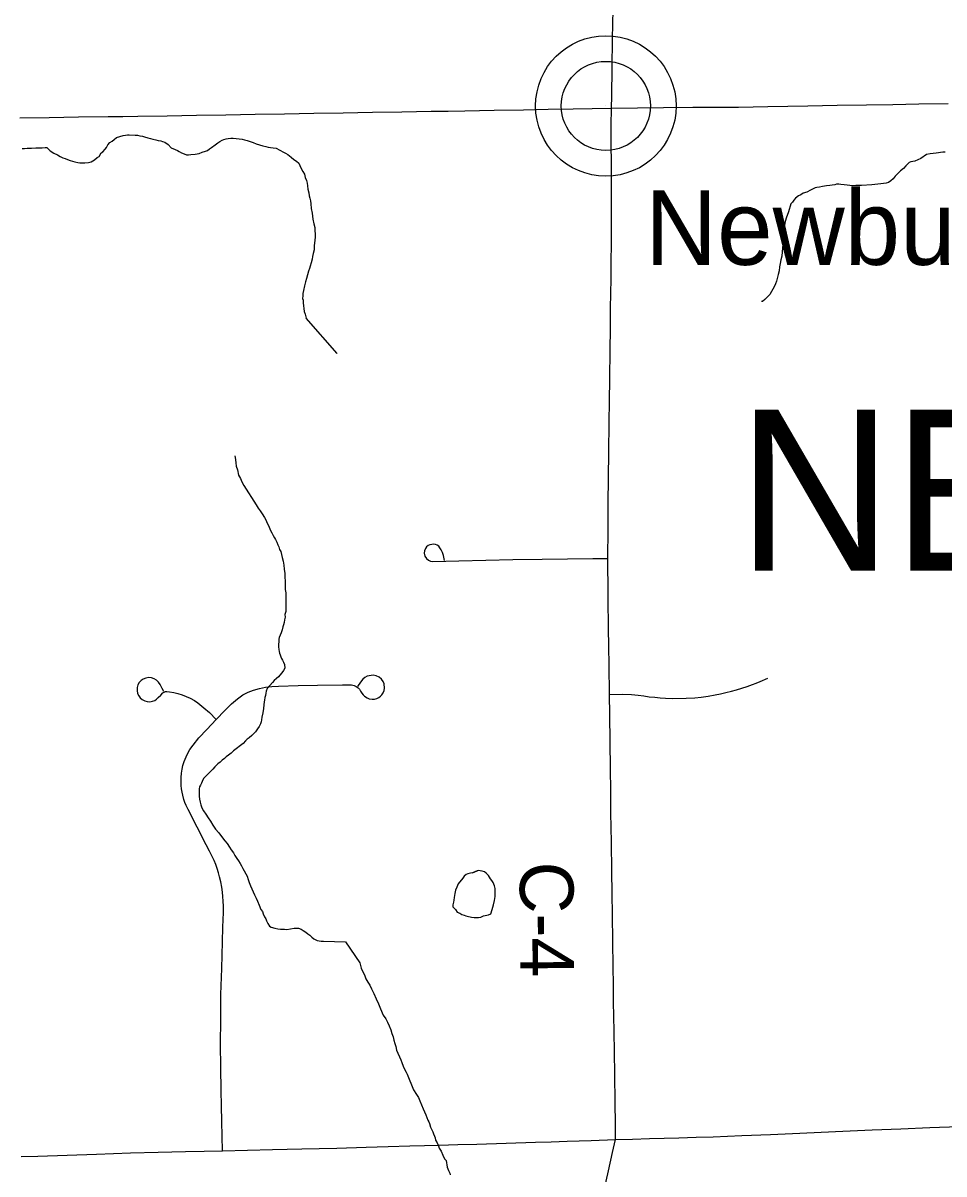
# Model space of a CAD drawing. Extents: x 103424 to 290657, y 38711 to 110967.
# Drawn here: x 214248.958 to 214249.446, y 40209.529 to 40210.139 of the extents above; entities that cross this region are included whole.
import ezdxf

# ---------------------------------------------------------------- set-up
doc = ezdxf.new("R2010")
doc.units = 0
for name, color, linetype in [('GM_X_County_Road', 7, 'Continuous'), ('GM_X_County_Road_Text', 7, 'Continuous'), ('GM_X_Minor_Lake', 7, 'Continuous'), ('GM_X_Minor_River', 7, 'Continuous'), ('GM_X_State_Route', 7, 'Continuous'), ('GM_X_Township_Road', 7, 'Continuous'), ('GM_X_Township_Text', 7, 'Continuous'), ('GM_X_Unincorporated', 7, 'Continuous'), ('GM_X_Unincorporated_Location', 7, 'Continuous'), ('GM_X_Unincorporated_Text', 7, 'Continuous')]:
    doc.layers.add(name, color=color, linetype=linetype)

msp = doc.modelspace()

# ---------------------------------------------------------------- linework, layer by layer
at = {"layer": 'GM_X_County_Road'}
for points in [[(214249.27195, 40209.54735), (214249.27209, 40209.55132), (214249.27202, 40209.55581), (214249.27185, 40209.5666), (214249.27162, 40209.58213), (214249.27144, 40209.59349), (214249.27126, 40209.60484), (214249.27102, 40209.62037), (214249.27088, 40209.6295), (214249.27075, 40209.63863), (214249.27055, 40209.6524), (214249.27035, 40209.66616), (214249.27019, 40209.6778), (214249.27002, 40209.68943), (214249.26982, 40209.70496), (214249.26961, 40209.7205), (214249.26946, 40209.73213), (214249.2693, 40209.74376), (214249.26912, 40209.75802), (214249.26893, 40209.77228), (214249.26878, 40209.78313), (214249.2686, 40209.79866), (214249.26847, 40209.80849), (214249.26835, 40209.81832), (214249.26816, 40209.83386), (214249.26807, 40209.84177), (214249.26797, 40209.84969), (214249.26802, 40209.85511), (214249.26811, 40209.87064), (214249.2682, 40209.88429), (214249.26828, 40209.89793), (214249.26847, 40209.91149), (214249.26867, 40209.92703), (214249.26882, 40209.93859), (214249.26896, 40209.95015), (214249.26916, 40209.96569), (214249.2693, 40209.97671), (214249.26944, 40209.98774), (214249.26963, 40210.00328), (214249.26974, 40210.01248), (214249.26985, 40210.02169), (214249.26989, 40210.03722), (214249.26981, 40210.06398), (214249.26969, 40210.0752), (214249.26979, 40210.08442), (214249.26988, 40210.09364), (214249.27007, 40210.10011), (214249.2702, 40210.11491), (214249.27048, 40210.13044), (214249.27077, 40210.14597)], [(214249.26541, 40209.51836), (214249.26824, 40209.53075), (214249.27048, 40209.54058), (214249.27195, 40209.54735)]]:
    msp.add_lwpolyline(points, dxfattribs=at)
at = {"layer": 'GM_X_Minor_Lake'}
for points in [[(214249.19925, 40209.68991), (214249.19634, 40209.68872), (214249.19879, 40209.68973), (214249.19634, 40209.68872), (214249.19521, 40209.68851), (214249.19388, 40209.6881), (214249.19294, 40209.6877), (214249.19182, 40209.68692), (214249.19127, 40209.68576), (214249.18867, 40209.68286), (214249.18795, 40209.68113), (214249.18722, 40209.67941), (214249.18688, 40209.67769), (214249.18654, 40209.67559), (214249.18638, 40209.67426), (214249.18622, 40209.67311), (214249.18586, 40209.67178), (214249.18589, 40209.67064), (214249.18725, 40209.66915), (214249.18823, 40209.66784), (214249.18957, 40209.6673), (214249.19073, 40209.66656), (214249.19188, 40209.66621), (214249.19284, 40209.66585), (214249.19418, 40209.6655), (214249.19511, 40209.66528)], [(214249.19511, 40209.66528), (214249.19571, 40209.66515), (214249.19723, 40209.66499), (214249.19837, 40209.66502), (214249.19951, 40209.66504), (214249.20065, 40209.66526), (214249.20216, 40209.66586), (214249.20481, 40209.66649), (214249.20594, 40209.66689), (214249.20665, 40209.66919), (214249.20736, 40209.67167), (214249.20788, 40209.67397), (214249.20822, 40209.67606), (214249.20837, 40209.67759), (214249.20835, 40209.67892), (214249.20831, 40209.68043), (214249.2079, 40209.68176), (214249.2073, 40209.68345), (214249.20651, 40209.68458), (214249.20592, 40209.68551), (214249.20474, 40209.6872), (214249.20358, 40209.6885), (214249.20261, 40209.68924), (214249.20146, 40209.6896), (214249.20032, 40209.68976), (214249.19925, 40209.68991)]]:
    msp.add_lwpolyline(points, dxfattribs=at)
at = {"layer": 'GM_X_Minor_River'}
for points in [[(214248.95787, 40210.07236), (214248.9592, 40210.07238), (214248.96053, 40210.0724), (214248.96281, 40210.07244), (214248.96508, 40210.07267), (214248.96679, 40210.0727), (214248.9685, 40210.07272), (214248.97002, 40210.07275), (214248.97097, 40210.07276), (214248.9727, 40210.07108), (214248.97462, 40210.06978), (214248.97654, 40210.06886), (214248.97807, 40210.06813), (214248.97941, 40210.06739), (214248.98056, 40210.06703), (214248.9819, 40210.06648), (214248.98324, 40210.06593), (214248.98457, 40210.06557), (214248.98572, 40210.06521), (214248.98743, 40210.06486), (214248.98838, 40210.06468), (214248.98952, 40210.0647), (214248.99104, 40210.06473), (214248.99294, 40210.06495), (214248.99445, 40210.06516), (214248.99614, 40210.06633), (214248.99764, 40210.0675), (214248.99858, 40210.06808), (214248.99969, 40210.07), (214249.00063, 40210.07059), (214249.00175, 40210.07194), (214249.00249, 40210.0729), (214249.00323, 40210.07424), (214249.00435, 40210.0754), (214249.00547, 40210.07618), (214249.0066, 40210.07715), (214249.00791, 40210.07812), (214249.00961, 40210.07872), (214249.01131, 40210.07913), (214249.01264, 40210.07934), (214249.01358, 40210.07955), (214249.01453, 40210.07956), (214249.01776, 40210.07943), (214249.0189, 40210.07944), (214249.02024, 40210.07909), (214249.02157, 40210.07892), (214249.02272, 40210.07856), (214249.02443, 40210.07801), (214249.02577, 40210.07766), (214249.0271, 40210.0773), (214249.02863, 40210.07694), (214249.02997, 40210.07658), (214249.0313, 40210.07642), (214249.03225, 40210.07605), (214249.0334, 40210.07569), (214249.03513, 40210.07439), (214249.03668, 40210.0727), (214249.03897, 40210.07179), (214249.04012, 40210.07124), (214249.04108, 40210.07068), (214249.04223, 40210.06994), (214249.04357, 40210.06939), (214249.04491, 40210.06903), (214249.04586, 40210.06886), (214249.04718, 40210.06907), (214249.04946, 40210.0693), (214249.05154, 40210.06971), (214249.05324, 40210.07031), (214249.05494, 40210.07091), (214249.05607, 40210.07131), (214249.05701, 40210.07208), (214249.05813, 40210.07286), (214249.06001, 40210.07422), (214249.06151, 40210.07539), (214249.06245, 40210.07598), (214249.06377, 40210.07676), (214249.06471, 40210.07715), (214249.06585, 40210.07736), (214249.06698, 40210.07757), (214249.06831, 40210.07778), (214249.06964, 40210.0778), (214249.07439, 40210.07731), (214249.07554, 40210.07695), (214249.07706, 40210.0766), (214249.07859, 40210.07605), (214249.08012, 40210.0755), (214249.08184, 40210.07477), (214249.08356, 40210.07423), (214249.08528, 40210.07369), (214249.0868, 40210.07333), (214249.08814, 40210.07297), (214249.08928, 40210.0728), (214249.0908, 40210.07264), (214249.09233, 40210.07247), (214249.09424, 40210.07136)], [(214249.09424, 40210.07136), (214249.09616, 40210.07044), (214249.09731, 40210.06989), (214249.09846, 40210.06915), (214249.09942, 40210.06841), (214249.10038, 40210.06766), (214249.10173, 40210.06654), (214249.10308, 40210.06561), (214249.10442, 40210.0645), (214249.10482, 40210.06336), (214249.10542, 40210.06204), (214249.1064, 40210.06015), (214249.10737, 40210.05865), (214249.10778, 40210.05694), (214249.10837, 40210.05543), (214249.10878, 40210.05392), (214249.10899, 40210.05259), (214249.10921, 40210.05069), (214249.10963, 40210.0488), (214249.10984, 40210.04728), (214249.11024, 40210.04596), (214249.11045, 40210.04463), (214249.11067, 40210.04292), (214249.1109, 40210.04046), (214249.11133, 40210.03799), (214249.11176, 40210.03496), (214249.11237, 40210.03249), (214249.11278, 40210.03041), (214249.11306, 40210.02528), (214249.11289, 40210.02376), (214249.11273, 40210.02223), (214249.11256, 40210.0209), (214249.11241, 40210.01861), (214249.11187, 40210.0167), (214249.11152, 40210.01518), (214249.11135, 40210.01365), (214249.11082, 40210.01174), (214249.11028, 40210.01002), (214249.10992, 40210.00869), (214249.10956, 40210.00735), (214249.10902, 40210.00544), (214249.10848, 40210.00353), (214249.10795, 40210.00162), (214249.10741, 40209.99952), (214249.10688, 40209.99704), (214249.10653, 40209.99551), (214249.10655, 40209.99418), (214249.10638, 40209.99285), (214249.10659, 40209.9919), (214249.10661, 40209.99057), (214249.10683, 40209.98905), (214249.10704, 40209.98754), (214249.10726, 40209.98602), (214249.10766, 40209.9845), (214249.10827, 40209.98242), (214249.10828, 40209.98237)], [(214249.4465, 40210.07037), (214249.44536, 40210.07035), (214249.44175, 40210.06989), (214249.43853, 40210.06944), (214249.43663, 40210.06921), (214249.43363, 40210.06705), (214249.43043, 40210.06566), (214249.42835, 40210.06523), (214249.42741, 40210.06483), (214249.42573, 40210.06308), (214249.42443, 40210.06172), (214249.42293, 40210.06055), (214249.422, 40210.05958), (214249.42088, 40210.05861), (214249.42014, 40210.05764), (214249.41903, 40210.05629), (214249.41772, 40210.05512), (214249.4166, 40210.05433), (214249.41528, 40210.05392), (214249.41243, 40210.05367), (214249.40769, 40210.053), (214249.40218, 40210.05269), (214249.39933, 40210.05263), (214249.39761, 40210.05259)], [(214249.39761, 40210.05259), (214249.39304, 40210.05306), (214249.39132, 40210.05321), (214249.39018, 40210.05338), (214249.38904, 40210.05335), (214249.38809, 40210.05314), (214249.38676, 40210.05292), (214249.38544, 40210.05271), (214249.38373, 40210.05248), (214249.38164, 40210.05224), (214249.37994, 40210.05183), (214249.37861, 40210.05161), (214249.37767, 40210.0514), (214249.37672, 40210.051), (214249.37522, 40210.0502), (214249.37334, 40210.04921), (214249.37145, 40210.0486), (214249.37014, 40210.04781), (214249.36882, 40210.04721), (214249.36732, 40210.04604), (214249.36639, 40210.04488), (214249.36565, 40210.04392), (214249.36491, 40210.04295), (214249.36367, 40210.03874), (214249.36241, 40210.03548), (214249.3617, 40210.033), (214249.36139, 40210.02995), (214249.36124, 40210.02767), (214249.3611, 40210.02577), (214249.36095, 40210.02348), (214249.36062, 40210.02139), (214249.36047, 40210.01948), (214249.36032, 40210.01758), (214249.35999, 40210.01529), (214249.35946, 40210.01338), (214249.35912, 40210.01147), (214249.35878, 40210.00956), (214249.35863, 40210.00747), (214249.3581, 40210.00556), (214249.35723, 40210.00212), (214249.35669, 40210.00059), (214249.35614, 40209.99944), (214249.35523, 40209.99771), (214249.35468, 40209.99655), (214249.35376, 40209.99501), (214249.35265, 40209.99385), (214249.35116, 40209.9923), (214249.34985, 40209.99132), (214249.34928, 40209.99131)], [(214249.12467, 40209.96369), (214249.12467, 40209.96369), (214249.10828, 40209.98237)], [(214249.07056, 40209.90956), (214249.07057, 40209.9086), (214249.07078, 40209.90747), (214249.071, 40209.90576), (214249.07122, 40209.90405), (214249.07182, 40209.90216), (214249.07244, 40209.89932), (214249.07342, 40209.89743), (214249.07421, 40209.89574), (214249.07519, 40209.89385), (214249.07655, 40209.89178), (214249.08045, 40209.88557), (214249.08182, 40209.8835), (214249.0828, 40209.88181), (214249.08396, 40209.88031), (214249.08494, 40209.8788), (214249.08611, 40209.87692), (214249.08689, 40209.8756), (214249.08768, 40209.8739), (214249.08847, 40209.8722), (214249.08926, 40209.87032), (214249.09004, 40209.86881), (214249.09083, 40209.8673), (214249.09142, 40209.86617), (214249.092, 40209.86523), (214249.09279, 40209.86372), (214249.09319, 40209.8624), (214249.09378, 40209.86126), (214249.09418, 40209.85994), (214249.09477, 40209.85881), (214249.09517, 40209.85729), (214249.09558, 40209.85559), (214249.09599, 40209.85369), (214249.09641, 40209.85161), (214249.09663, 40209.84952), (214249.09686, 40209.84725), (214249.0969, 40209.84515), (214249.09712, 40209.84326), (214249.09715, 40209.84155), (214249.09717, 40209.84022), (214249.09719, 40209.8387), (214249.09741, 40209.83699), (214249.09744, 40209.83547), (214249.09747, 40209.83376), (214249.09749, 40209.83205), (214249.09752, 40209.83034), (214249.09755, 40209.82862), (214249.09739, 40209.8271), (214249.09703, 40209.82557), (214249.09706, 40209.82405), (214249.0967, 40209.82272), (214249.09654, 40209.82119), (214249.09618, 40209.82005), (214249.09582, 40209.8189), (214249.09546, 40209.81737), (214249.09492, 40209.81584), (214249.09456, 40209.81451), (214249.09401, 40209.81336), (214249.09384, 40209.8124), (214249.09352, 40209.80841), (214249.09374, 40209.80689), (214249.09394, 40209.80594), (214249.09415, 40209.80499), (214249.09455, 40209.80405), (214249.09475, 40209.8031), (214249.09515, 40209.80216), (214249.09573, 40209.80122), (214249.09632, 40209.80028), (214249.09672, 40209.79895), (214249.09694, 40209.79705), (214249.0962, 40209.7959), (214249.09528, 40209.79456), (214249.09435, 40209.7934), (214249.0936, 40209.79244), (214249.09247, 40209.79166), (214249.09135, 40209.7905), (214249.09042, 40209.78953), (214249.08893, 40209.7878), (214249.08763, 40209.78626), (214249.08708, 40209.78491), (214249.08691, 40209.78377), (214249.08674, 40209.78263), (214249.08638, 40209.78148), (214249.08621, 40209.78015), (214249.08604, 40209.77919), (214249.08587, 40209.77767), (214249.08571, 40209.77577), (214249.08537, 40209.77348), (214249.08484, 40209.77119), (214249.08468, 40209.76967), (214249.0845, 40209.76871), (214249.08414, 40209.76757), (214249.08341, 40209.76622), (214249.08248, 40209.76488), (214249.08137, 40209.76334), (214249.0795, 40209.76141), (214249.078, 40209.76024), (214249.07706, 40209.75946), (214249.07613, 40209.7585), (214249.07482, 40209.75715), (214249.06976, 40209.75326)], [(214249.06976, 40209.75326), (214249.06845, 40209.7521), (214249.06714, 40209.75094), (214249.06582, 40209.75016), (214249.06508, 40209.74919), (214249.06376, 40209.74841), (214249.06264, 40209.74725), (214249.06152, 40209.74647), (214249.05984, 40209.74473), (214249.05891, 40209.74358), (214249.05779, 40209.74242), (214249.05666, 40209.74145), (214249.05517, 40209.7399), (214249.05386, 40209.73855), (214249.05313, 40209.73702), (214249.05277, 40209.73606), (214249.05221, 40209.7351), (214249.05185, 40209.73415), (214249.05167, 40209.73319), (214249.05152, 40209.73129), (214249.05154, 40209.73015), (214249.05155, 40209.7292), (214249.05177, 40209.72768), (214249.05217, 40209.72617), (214249.05239, 40209.72465), (214249.05298, 40209.72314), (214249.05396, 40209.72144), (214249.05513, 40209.71975), (214249.0563, 40209.71787), (214249.05766, 40209.71599), (214249.05884, 40209.71392), (214249.0602, 40209.71185), (214249.06194, 40209.70979), (214249.06349, 40209.70791), (214249.06524, 40209.70566), (214249.06641, 40209.70416), (214249.06758, 40209.70227), (214249.06855, 40209.70077), (214249.06972, 40209.69927), (214249.0705, 40209.69776), (214249.07148, 40209.69625), (214249.07245, 40209.69494), (214249.07323, 40209.69362), (214249.07401, 40209.6923), (214249.07479, 40209.69098), (214249.07695, 40209.68684), (214249.07755, 40209.68514), (214249.07815, 40209.68362), (214249.07875, 40209.68173), (214249.07953, 40209.68023), (214249.08013, 40209.67852), (214249.08092, 40209.67702), (214249.0817, 40209.67532), (214249.08249, 40209.67362), (214249.08329, 40209.67154), (214249.08428, 40209.66928), (214249.08505, 40209.66815), (214249.08545, 40209.66701), (214249.08624, 40209.66532), (214249.08683, 40209.66437), (214249.08722, 40209.66324), (214249.08801, 40209.66173), (214249.08879, 40209.66042), (214249.08975, 40209.65986), (214249.09166, 40209.65932), (214249.09318, 40209.65897), (214249.0947, 40209.6588), (214249.09584, 40209.65882), (214249.09679, 40209.65884), (214249.09794, 40209.65866), (214249.10002, 40209.65908), (214249.10191, 40209.6593), (214249.10419, 40209.65934), (214249.10553, 40209.65879), (214249.10668, 40209.65805), (214249.10802, 40209.65731), (214249.10918, 40209.65638), (214249.11014, 40209.65563), (214249.1113, 40209.65451), (214249.11226, 40209.65376), (214249.11399, 40209.65284), (214249.11513, 40209.65267), (214249.11627, 40209.6525), (214249.11741, 40209.65252), (214249.12899, 40209.65208)], [(214249.12899, 40209.65208), (214249.13669, 40209.64107), (214249.13732, 40209.63823), (214249.13831, 40209.63616), (214249.13911, 40209.63466), (214249.13991, 40209.63259), (214249.1409, 40209.63071), (214249.14188, 40209.62921), (214249.14288, 40209.62714), (214249.14407, 40209.6247), (214249.14528, 40209.62187), (214249.14647, 40209.61924), (214249.14767, 40209.61661), (214249.14907, 40209.61322), (214249.15045, 40209.61135), (214249.15125, 40209.60947), (214249.15224, 40209.60759), (214249.15304, 40209.60551), (214249.15365, 40209.60363), (214249.15427, 40209.60174), (214249.15468, 40209.60004), (214249.1551, 40209.59834), (214249.15571, 40209.59664), (214249.15613, 40209.59475), (214249.15673, 40209.59305), (214249.15773, 40209.59118), (214249.15833, 40209.58967), (214249.15893, 40209.58816), (214249.15954, 40209.58628), (214249.16034, 40209.58458), (214249.16113, 40209.58308), (214249.16173, 40209.58195), (214249.16514, 40209.57367), (214249.16671, 40209.57123), (214249.16769, 40209.56973), (214249.1685, 40209.56785), (214249.1693, 40209.56578), (214249.17011, 40209.56371), (214249.1709, 40209.56201), (214249.17151, 40209.56051), (214249.17211, 40209.559), (214249.17271, 40209.55768), (214249.17311, 40209.55674), (214249.17351, 40209.5558), (214249.17412, 40209.55391), (214249.17472, 40209.5526), (214249.17531, 40209.55147), (214249.17572, 40209.55034), (214249.17612, 40209.54921), (214249.17652, 40209.54827), (214249.17674, 40209.54713), (214249.17753, 40209.54563), (214249.17832, 40209.54413), (214249.17873, 40209.54281), (214249.17972, 40209.54131), (214249.18053, 40209.53904), (214249.18152, 40209.53717), (214249.1823, 40209.53623), (214249.18294, 40209.53283), (214249.18355, 40209.53094), (214249.18434, 40209.52963), (214249.18455, 40209.52868)]]:
    msp.add_lwpolyline(points, dxfattribs=at)
at = {"layer": 'GM_X_State_Route'}
msp.add_lwpolyline([(214248.95672, 40210.0886), (214248.97226, 40210.0888), (214248.98779, 40210.089), (214249.00333, 40210.0892), (214249.01125, 40210.0893), (214249.01919, 40210.0894), (214249.03472, 40210.08966), (214249.05025, 40210.08992), (214249.06578, 40210.09018), (214249.08131, 40210.09044), (214249.09684, 40210.0907), (214249.11237, 40210.09096), (214249.1279, 40210.09122), (214249.14344, 40210.09149), (214249.15897, 40210.09175), (214249.1745, 40210.09201), (214249.18335, 40210.09216), (214249.1922, 40210.09231), (214249.20774, 40210.09259), (214249.22327, 40210.09286), (214249.23642, 40210.0931), (214249.24957, 40210.09334), (214249.25973, 40210.09349), (214249.26988, 40210.09364), (214249.28364, 40210.09383), (214249.29741, 40210.09402), (214249.31294, 40210.09411), (214249.32508, 40210.09418), (214249.33722, 40210.09426), (214249.35275, 40210.09455), (214249.36331, 40210.09474), (214249.37388, 40210.09494), (214249.38941, 40210.0952), (214249.40494, 40210.09546), (214249.41881, 40210.09569), (214249.43269, 40210.09591), (214249.44822, 40210.0962)], dxfattribs=at)
at = {"layer": 'GM_X_Township_Road'}
for points in [[(214249.18155, 40209.854), (214249.18088, 40209.85677), (214249.18034, 40209.85829), (214249.17973, 40209.85968), (214249.17908, 40209.86086), (214249.1784, 40209.86167), (214249.17762, 40209.86227), (214249.17679, 40209.86258), (214249.17582, 40209.86271), (214249.17476, 40209.86263), (214249.1738, 40209.86242), (214249.17281, 40209.86198), (214249.17195, 40209.8613), (214249.17137, 40209.86042), (214249.17096, 40209.85917), (214249.17077, 40209.85792), (214249.17105, 40209.85639), (214249.17193, 40209.8551), (214249.17299, 40209.85422), (214249.1741, 40209.85371), (214249.17525, 40209.85358), (214249.18903, 40209.85394), (214249.20336, 40209.85423), (214249.21768, 40209.85453), (214249.23321, 40209.85473), (214249.24665, 40209.8549), (214249.26007, 40209.85508), (214249.26802, 40209.85511)], [(214249.03291, 40209.78464), (214249.03199, 40209.78632), (214249.03088, 40209.78843), (214249.03013, 40209.78963), (214249.02904, 40209.79072), (214249.02782, 40209.79139), (214249.02643, 40209.79187), (214249.02495, 40209.79206), (214249.02331, 40209.79182), (214249.0219, 40209.79127), (214249.02086, 40209.7905), (214249.01987, 40209.78941), (214249.01917, 40209.78817), (214249.01881, 40209.78689), (214249.0187, 40209.78527), (214249.01895, 40209.78371), (214249.01962, 40209.78237), (214249.02036, 40209.78141), (214249.02137, 40209.78046), (214249.02277, 40209.77972), (214249.02408, 40209.77935), (214249.02556, 40209.7793), (214249.02688, 40209.77954), (214249.02804, 40209.77997), (214249.02901, 40209.78061), (214249.02995, 40209.78146), (214249.03123, 40209.7828), (214249.0324, 40209.78397), (214249.03298, 40209.78438), (214249.03369, 40209.78464), (214249.03444, 40209.7847), (214249.03582, 40209.7845), (214249.0382, 40209.78412), (214249.04035, 40209.78365), (214249.0426, 40209.78297), (214249.04476, 40209.78209), (214249.04688, 40209.7811), (214249.04906, 40209.77993), (214249.05084, 40209.77865), (214249.0541, 40209.7761), (214249.05706, 40209.7735), (214249.06067, 40209.76989)], [(214249.06395, 40209.54149), (214249.0636, 40209.55702), (214249.06342, 40209.56516), (214249.06324, 40209.57329), (214249.06308, 40209.58558), (214249.06292, 40209.59788), (214249.063, 40209.61104), (214249.06308, 40209.6242), (214249.06355, 40209.63806), (214249.06392, 40209.65208), (214249.0642, 40209.65987), (214249.06448, 40209.66766), (214249.06442, 40209.67107), (214249.06435, 40209.67369), (214249.06418, 40209.67616), (214249.06396, 40209.6785), (214249.06352, 40209.68105), (214249.06299, 40209.68392), (214249.06236, 40209.6865), (214249.06177, 40209.68873), (214249.06109, 40209.69094), (214249.06033, 40209.69313), (214249.05946, 40209.69519), (214249.05833, 40209.69765), (214249.05711, 40209.70009), (214249.05538, 40209.70355), (214249.05056, 40209.71287), (214249.04575, 40209.7222), (214249.04476, 40209.72428), (214249.04409, 40209.72589), (214249.04353, 40209.72753), (214249.04289, 40209.72976), (214249.04253, 40209.73145), (214249.04225, 40209.73317), (214249.04206, 40209.73489), (214249.04212, 40209.73915), (214249.04232, 40209.74153), (214249.04261, 40209.74355), (214249.043, 40209.74546), (214249.04367, 40209.7476), (214249.04468, 40209.75011), (214249.04552, 40209.75196), (214249.04669, 40209.75395), (214249.04838, 40209.75634), (214249.05145, 40209.76012), (214249.05562, 40209.76459), (214249.06067, 40209.76989), (214249.06516, 40209.7746), (214249.06867, 40209.77814), (214249.07184, 40209.7809), (214249.07466, 40209.7829), (214249.07755, 40209.78434), (214249.08039, 40209.78538), (214249.08357, 40209.78626), (214249.08674, 40209.78692), (214249.09, 40209.78732), (214249.09363, 40209.78754), (214249.10395, 40209.78784), (214249.11427, 40209.78813), (214249.12744, 40209.78817), (214249.13216, 40209.78822), (214249.1336, 40209.78793), (214249.13476, 40209.78738), (214249.13573, 40209.78672), (214249.13653, 40209.78595), (214249.13707, 40209.78484), (214249.13771, 40209.78377), (214249.13838, 40209.7829), (214249.13917, 40209.78219), (214249.14051, 40209.78132), (214249.14168, 40209.78085), (214249.1431, 40209.78061), (214249.14445, 40209.7807), (214249.14572, 40209.78105), (214249.14674, 40209.78155), (214249.14762, 40209.78216), (214249.14834, 40209.78298), (214249.14894, 40209.78397), (214249.14956, 40209.78523), (214249.1498, 40209.78642), (214249.14961, 40209.78882), (214249.14909, 40209.79001), (214249.14815, 40209.79125), (214249.14687, 40209.79231), (214249.14537, 40209.79302), (214249.14369, 40209.7933), (214249.14057, 40209.79289), (214249.13934, 40209.79218), (214249.13823, 40209.79118), (214249.137, 40209.78958), (214249.13546, 40209.78734)], [(214249.26878, 40209.78313), (214249.27582, 40209.7833), (214249.28052, 40209.78315), (214249.28218, 40209.783), (214249.28405, 40209.78274), (214249.28698, 40209.78234), (214249.28987, 40209.78194), (214249.29276, 40209.78161), (214249.29567, 40209.78137), (214249.29857, 40209.78118), (214249.30205, 40209.78103), (214249.30934, 40209.78113), (214249.31402, 40209.78134), (214249.31735, 40209.7817), (214249.32099, 40209.78217), (214249.32479, 40209.78293), (214249.32766, 40209.78349), (214249.3305, 40209.78412), (214249.33334, 40209.78483), (214249.33616, 40209.78562), (214249.33896, 40209.78647), (214249.34173, 40209.78739), (214249.34448, 40209.78838), (214249.34651, 40209.78918), (214249.34855, 40209.79001), (214249.35265, 40209.79173)], [(214248.95743, 40209.53832), (214248.96618, 40209.53861), (214248.98171, 40209.53916), (214248.99723, 40209.53971), (214249.00624, 40209.54003), (214249.01525, 40209.54035), (214249.02982, 40209.54071), (214249.04439, 40209.54108), (214249.05417, 40209.54128), (214249.06395, 40209.54149), (214249.07715, 40209.54177), (214249.09034, 40209.54206), (214249.10587, 40209.5424), (214249.1152, 40209.5426), (214249.12454, 40209.5428), (214249.14006, 40209.5433), (214249.15158, 40209.54367), (214249.16309, 40209.54404), (214249.17862, 40209.54443), (214249.18861, 40209.54469), (214249.1986, 40209.54494), (214249.21413, 40209.54545), (214249.22965, 40209.54596), (214249.23801, 40209.54623), (214249.24636, 40209.5465), (214249.25916, 40209.54693), (214249.27195, 40209.54735), (214249.28102, 40209.54763), (214249.29008, 40209.54792), (214249.30561, 40209.54837), (214249.31465, 40209.54863), (214249.3237, 40209.5489), (214249.33892, 40209.54945), (214249.35414, 40209.55), (214249.36965, 40209.55075), (214249.38098, 40209.55129), (214249.39231, 40209.55184), (214249.40783, 40209.55247), (214249.4231, 40209.55308), (214249.43837, 40209.5537), (214249.45389, 40209.55433)]]:
    msp.add_lwpolyline(points, dxfattribs=at)
at = {"layer": 'GM_X_Unincorporated'}
for radius in [0.0372, 0.02358]:
    msp.add_circle((214249.2669, 40210.09486), radius, dxfattribs=at)
at = {"layer": 'GM_X_Unincorporated_Location'}
msp.add_line((214249.2669, 40210.09486), (214249.2669, 40210.09486), dxfattribs=at)

# ---------------------------------------------------------------- texts
at = {"layer": 'GM_X_County_Road_Text'}
msp.add_text('C-4', height=0.028409, rotation=270.45811, dxfattribs=at).set_placement((214249.22126, 40209.69447))
at = {"layer": 'GM_X_Township_Text'}
msp.add_text('NEWBURY', height=0.085227, rotation=0.00001, dxfattribs=at).set_placement((214249.33646, 40209.84877))
at = {"layer": 'GM_X_Unincorporated_Text'}
msp.add_text('Newbury Center', height=0.0394886, rotation=0.00001, dxfattribs=at).set_placement((214249.2877, 40210.01068))

doc.saveas('drawing.dxf')
